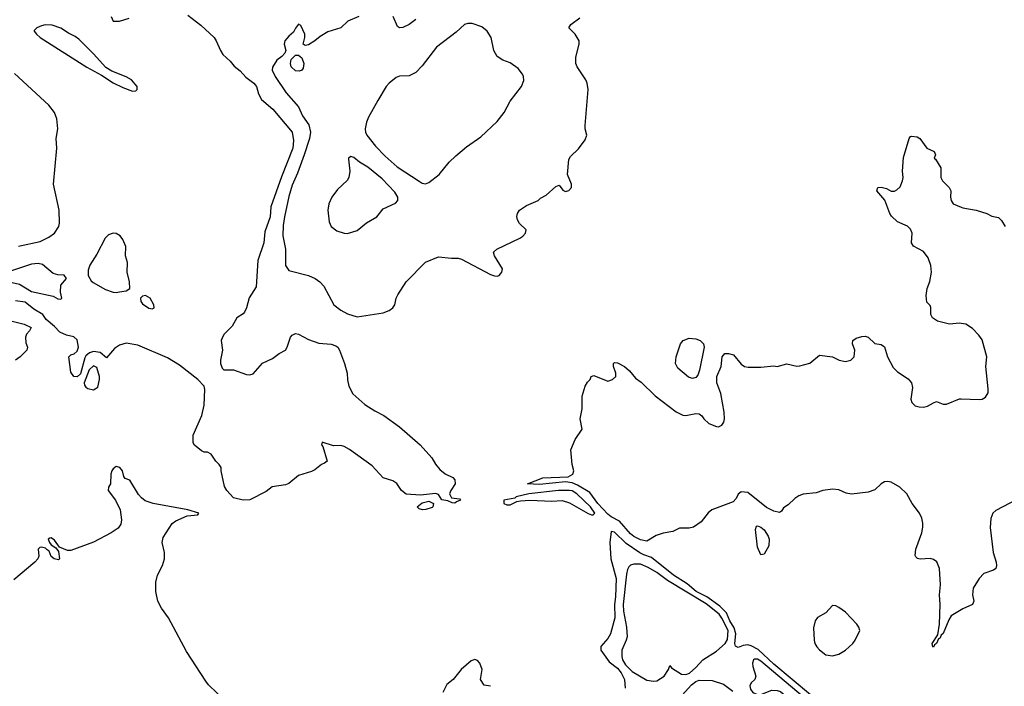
# Model space of a CAD drawing. Header units: inches. Extents: x 1449094 to 1618372, y 389908 to 534307.
# Tile 297 of 494: x 1514216 to 1520266, y 473168 to 477259. Entities that reach past the tile are written whole.
import ezdxf

# ---------------------------------------------------------------- set-up
doc = ezdxf.new("R2010")
doc.units = ezdxf.units.IN
doc.header["$MEASUREMENT"] = 0
doc.layers.add('B5417', color=7, linetype='Continuous')
doc.layers.add('B5427', color=7, linetype='Continuous')

msp = doc.modelspace()

# ---------------------------------------------------------------- linework, layer by layer
at = {"layer": 'B5417', "color": 5}
for points, elevation in [([(1515250, 477287), (1515330, 477226.7), (1515410.6, 477150.6), (1515424.1, 477130), (1515449.2, 477070), (1515465.5, 477045.5), (1515510, 477004.7), (1515535, 476975), (1515570, 476946.5), (1515605.7, 476905.7), (1515655.2, 476870), (1515671.6, 476850), (1515684.4, 476804.4), (1515701.8, 476770), (1515771.1, 476710), (1515890.2, 476570), (1515897.9, 476517.9), (1515893.8, 476470), (1515824.3, 476295.7), (1515760.2, 476110), (1515754.7, 476050), (1515722, 475958), (1515715.6, 475890), (1515678.7, 475781.3), (1515670, 475619.7), (1515626.9, 475553.1), (1515610.1, 475490), (1515596.7, 475463.3), (1515590, 475453.8), (1515551, 475429), (1515521, 475379), (1515473.7, 475330), (1515461.6, 475310), (1515453.4, 475290), (1515462, 475230), (1515450.6, 475170), (1515450.7, 475150), (1515460.7, 475120.7), (1515471, 475111), (1515530, 475110.6), (1515610, 475082.4), (1515630, 475080.4), (1515650, 475085.5), (1515708.5, 475151.5), (1515770, 475179.5), (1515810, 475210.4), (1515849.6, 475230.4), (1515860.7, 475250), (1515880.5, 475310), (1515890, 475323), (1515910, 475333), (1515930, 475328.2), (1515990, 475295.8), (1516054.9, 475274.9), (1516130, 475268.7), (1516158.5, 475258.5), (1516170.4, 475250), (1516180.4, 475230), (1516212, 475150), (1516228.2, 475090), (1516230.3, 475049.7), (1516238.8, 475010), (1516263.8, 474963.8), (1516337.5, 474897.5), (1516398, 474858), (1516452.8, 474830), (1516550, 474760.4), (1516677.7, 474650), (1516748.4, 474570), (1516771, 474531), (1516798.6, 474498.6), (1516831.2, 474471.2), (1516878.2, 474450), (1516890, 474435.2), (1516890.9, 474410), (1516865.2, 474370), (1516858, 474350), (1516870, 474325.5), (1516918.3, 474318.3), (1516923.8, 474310), (1516899.8, 474300.2), (1516890, 474291.1), (1516873, 474293), (1516846, 474306), (1516810, 474312), (1516790, 474344.5), (1516771.7, 474351.7), (1516679.2, 474340.8), (1516590, 474347.5), (1516562.7, 474370), (1516533.6, 474413.6), (1516509.2, 474430), (1516450, 474447.7), (1516381, 474521), (1516242.3, 474622.3), (1516210, 474640.4), (1516190, 474645.1), (1516144.6, 474644.6), (1516074, 474666), (1516071.3, 474650), (1516078.8, 474638.8), (1516106, 474550), (1516090, 474537.2), (1516070, 474529.2), (1516030, 474497.2), (1516010, 474486), (1515930, 474461.2), (1515870, 474413.2), (1515850, 474405.2), (1515767.7, 474392.3), (1515730, 474364), (1515630, 474313.2), (1515590, 474309.3), (1515530, 474323.7), (1515489.5, 474369.5), (1515474.8, 474394.8), (1515454, 474490), (1515454, 474510), (1515442, 474530), (1515422, 474550), (1515392.9, 474592.9), (1515370, 474604), (1515350, 474605.2), (1515332.9, 474612.9), (1515290, 474648.7), (1515283.2, 474663.2), (1515281.3, 474710), (1515334.8, 474830), (1515350, 474894), (1515353.6, 474990), (1515349.7, 475010), (1515311.7, 475050), (1515198.6, 475138.6), (1515123.8, 475183.8), (1514941.7, 475261.7), (1514870, 475274), (1514830, 475261.3), (1514799.5, 475240.5), (1514750, 475184.8), (1514710, 475216.9), (1514670, 475222.1), (1514645.7, 475214.3), (1514623.3, 475196.7), (1514616.3, 475183.7), (1514590, 475086), (1514570, 475067.9), (1514550, 475069.9), (1514530, 475097), (1514518.4, 475190), (1514530, 475203), (1514551.1, 475208.9), (1514570, 475224.9), (1514576.8, 475250), (1514570, 475294.5), (1514550, 475313.3), (1514503.9, 475323.9), (1514462.3, 475342.3), (1514430, 475377.2), (1514380.1, 475420.1), (1514358.3, 475450), (1514303.5, 475483.5), (1514250, 475526.4), (1514190, 475533.5)], 640), ([(1514778.4, 477278.4), (1514790.6, 477250.6), (1514830, 477249.4), (1514890, 477268.1)], 640), ([(1516300.2, 477279.8), (1516233.4, 477250), (1516190, 477208.7), (1516110, 477185.1), (1516062.8, 477157.2), (1516030, 477129.6), (1515990, 477106), (1515970, 477102), (1515958, 477110), (1515968.7, 477150), (1515968.7, 477170), (1515943.1, 477223.1), (1515930, 477232.7), (1515910, 477208), (1515898, 477182), (1515870, 477159), (1515846, 477130), (1515842, 477110), (1515852, 477070), (1515845.4, 477054.6), (1515826.8, 477033.2), (1515796, 477010), (1515770, 476968), (1515767, 476950), (1515785.8, 476910), (1515852.8, 476810), (1515930, 476723.7), (1515953.6, 476670), (1515993.9, 476613.9), (1516004, 476570), (1515997.3, 476530), (1515963.8, 476430), (1515922.8, 476317.2), (1515890, 476242.9), (1515870, 476174.5), (1515843.7, 476050), (1515835.8, 475995.8), (1515833.4, 475933.4), (1515848.7, 475850), (1515850.4, 475750), (1515870, 475720.5), (1515990, 475690.2), (1516031, 475671), (1516060.5, 475650), (1516084.6, 475624.6), (1516145.5, 475510), (1516190, 475476.3), (1516230, 475454.8), (1516290, 475436), (1516370, 475447.7), (1516450, 475460.7), (1516486.3, 475473.7), (1516509.4, 475490.6), (1516521.2, 475510), (1516529.4, 475550), (1516539.3, 475570), (1516590, 475651), (1516710, 475770.8), (1516790, 475804.9), (1516870, 475795.8), (1516910, 475795.8), (1516930, 475790.3), (1517110, 475694.9), (1517133.6, 475686.4), (1517150, 475684.9), (1517162, 475690), (1517179, 475710), (1517182, 475730), (1517133.3, 475810), (1517128.3, 475831.7), (1517147.6, 475850), (1517290, 475917.8), (1517307.6, 475930), (1517323.5, 475950), (1517327.8, 475970), (1517287.7, 476007.7), (1517275.1, 476030), (1517271.3, 476051.3), (1517275.6, 476070), (1517287.4, 476090), (1517330, 476119.5), (1517402, 476150), (1517416, 476164), (1517450, 476182), (1517510, 476236), (1517530, 476244.7), (1517553.4, 476213.4), (1517570, 476204.9), (1517590, 476210.3), (1517606.2, 476230), (1517607.4, 476250), (1517582, 476310), (1517590, 476402), (1517600.5, 476419.5), (1517650, 476467.3), (1517690, 476522), (1517700.5, 476550), (1517689.6, 476590), (1517689.6, 476610), (1517708, 476830), (1517702.4, 476870), (1517694, 476890), (1517641.2, 476970), (1517633.2, 476990), (1517632.7, 477030), (1517652.7, 477110), (1517652.7, 477130), (1517629.5, 477170), (1517589.3, 477210), (1517602.7, 477230), (1517657.2, 477270)], 660), ([(1516650, 477260.9), (1516610, 477229.5), (1516570, 477212.3), (1516550, 477209.4), (1516538.6, 477218.6), (1516510, 477279.3)], 660), ([(1514210, 475869.2), (1514342.9, 475897.1), (1514395.1, 475924.9), (1514430, 475949.5), (1514457.8, 475990), (1514461.7, 476010), (1514459.2, 476090), (1514424.6, 476250), (1514445.1, 476470), (1514439.8, 476530), (1514450.9, 476590), (1514443.9, 476650), (1514429.9, 476690), (1514395.6, 476735.6), (1514185.1, 476930)], 640), ([(1520000, 475395.1), (1519990, 475397), (1519928, 475390), (1519855.3, 475410), (1519824, 475430), (1519814, 475450), (1519813.6, 475493.6), (1519810, 475506), (1519790, 475526), (1519785.8, 475565.8), (1519791.8, 475610), (1519808, 475652), (1519818.4, 475710), (1519813.6, 475750), (1519797.7, 475797.7), (1519770, 475836), (1519707, 475870), (1519695.6, 475890), (1519699.6, 475950), (1519690, 475973.2), (1519670, 475992.7), (1519610, 476019.3), (1519573.1, 476053.1), (1519562, 476070), (1519532.1, 476152.1), (1519482, 476210), (1519488, 476230), (1519509.4, 476230.6), (1519542.5, 476222.5), (1519570, 476206), (1519590, 476206), (1519605.6, 476214.4), (1519625.6, 476234.4), (1519640.9, 476270), (1519643.7, 476290), (1519639.3, 476330), (1519645.4, 476414.6), (1519682, 476530), (1519690, 476542), (1519696.4, 476543.6), (1519730, 476540.7), (1519746, 476530), (1519790, 476471), (1519834, 476450), (1519842, 476430), (1519834, 476410), (1519843.6, 476403.6), (1519874.8, 476350), (1519874.8, 476290), (1519886, 476270), (1519926.8, 476230), (1519937.3, 476210), (1519934.8, 476170), (1519938.8, 476150), (1519950.8, 476130), (1520000, 476108.5)], 640), ([(1514138, 475418), (1514244, 475390), (1514286, 475370), (1514276, 475350), (1514258, 475330), (1514253, 475310), (1514255.2, 475275.2), (1514264, 475250), (1514260.7, 475230), (1514218.9, 475190), (1514190.3, 475170)], 640), ([(1520000, 473636.8), (1519939.9, 473600.1), (1519924.5, 473575.5), (1519890, 473492.3), (1519878.5, 473481.5), (1519870, 473462), (1519861.7, 473458.3), (1519850, 473429.6), (1519836.7, 473423.3), (1519830, 473407.3), (1519826, 473410), (1519822.9, 473430), (1519856.9, 473483.1), (1519868.3, 473550), (1519872.6, 473670), (1519867.7, 473730), (1519873.1, 473790), (1519868.3, 473890), (1519851, 473931), (1519830, 473945.6), (1519810, 473951.5), (1519747.9, 473947.9), (1519731.7, 473951.7), (1519722, 473962), (1519718.4, 473970), (1519722, 474010), (1519758, 474110), (1519765.3, 474145.3), (1519765.7, 474170), (1519759.5, 474199.5), (1519744.7, 474230), (1519699.7, 474290), (1519667.8, 474350), (1519623.6, 474390), (1519570, 474420.9), (1519550, 474425.1), (1519530, 474423.1), (1519510, 474411.1), (1519470, 474374), (1519430, 474358.8), (1519327, 474347), (1519293.5, 474353.5), (1519250, 474373.5), (1519210, 474377.3), (1519150.2, 474369.8), (1519110, 474354.7), (1519030, 474347), (1519002.8, 474337.2), (1518978.8, 474321.2), (1518937.5, 474282.5), (1518910, 474264), (1518897.3, 474242.7), (1518885.2, 474234.8), (1518850, 474242), (1518805, 474265), (1518690, 474357), (1518650, 474362), (1518630, 474348), (1518618.5, 474321.5), (1518600.4, 474299.6), (1518468, 474250), (1518446.6, 474233.4), (1518402.6, 474177.4), (1518355.8, 474144.2), (1518330, 474138.4), (1518270, 474138.4), (1518230, 474118), (1518170, 474107), (1518127.1, 474092.9), (1518070, 474058), (1518030, 474067.5), (1517990, 474087.8), (1517970, 474103.4), (1517901.9, 474181.9), (1517850, 474207.2), (1517830, 474225.4), (1517768, 474290), (1517718.3, 474358.3), (1517642.7, 474402.7), (1517610, 474416.3), (1517570, 474422.5), (1517410, 474405.8), (1517336, 474410), (1517430, 474446.7), (1517585.9, 474454.1), (1517615.1, 474470), (1517621.6, 474490), (1517609.7, 474529.7), (1517601.5, 474618.5), (1517630, 474682), (1517672.9, 474747.1), (1517660.7, 474810), (1517671.5, 474870), (1517671.5, 474948.5), (1517689.6, 475010.4), (1517704.5, 475035.5), (1517722, 475050), (1517728, 475070), (1517744.5, 475075.5), (1517830, 475041), (1517858, 475050), (1517878, 475070), (1517879, 475090), (1517863.7, 475130), (1517864, 475150), (1517870, 475156), (1517890, 475153.4), (1517931.3, 475130), (1517963.6, 475103.6), (1517999.5, 475059.5), (1518034, 475034), (1518120.3, 474950), (1518250, 474852), (1518290, 474832.7), (1518309.5, 474830.5), (1518370, 474842), (1518390, 474841), (1518407.7, 474827.7), (1518418.8, 474810), (1518450, 474780.7), (1518498, 474762), (1518510, 474761), (1518530, 474771), (1518542.7, 474790), (1518546.6, 474810), (1518545.1, 474850), (1518524.1, 474964.1), (1518499, 475030), (1518499, 475070), (1518526, 475130), (1518533.2, 475190), (1518548.7, 475210), (1518570.5, 475210.5), (1518602, 475202), (1518650, 475146), (1518670, 475131), (1518692.9, 475127.1), (1518770, 475127.3), (1518850, 475134.8), (1518870, 475131.3), (1518930, 475146.8), (1518990, 475133.4), (1519010, 475134), (1519070, 475151.3), (1519130, 475201), (1519210, 475191), (1519252, 475170), (1519290, 475162), (1519322, 475170), (1519342.7, 475190), (1519347, 475230), (1519333.2, 475270), (1519335.3, 475290), (1519356, 475304), (1519390, 475314.8), (1519410, 475316.3), (1519430, 475310.6), (1519470, 475271), (1519510, 475266.8), (1519530, 475251), (1519548.2, 475190), (1519583.7, 475123.7), (1519610, 475097.1), (1519674.4, 475054.4), (1519695.5, 475030), (1519702, 475002), (1519690.4, 474930), (1519697.1, 474910), (1519718.8, 474890), (1519742.3, 474882.3), (1519770, 474881.7), (1519793.4, 474886.6), (1519830, 474908.7), (1519850, 474915.3), (1519890, 474900.3), (1519910, 474899.5), (1519990, 474932.7), (1520000, 474932.4)], 640), ([(1515478.5, 473078.5), (1515377.4, 473177.4), (1515360, 473200), (1515241.6, 473381.6), (1515130, 473587.4), (1515088.1, 473648.1), (1515065.5, 473690), (1515053.5, 473750), (1515052.6, 473807.4), (1515063.2, 473850), (1515094.6, 473910), (1515106, 473950), (1515106.3, 473990), (1515091.6, 474050), (1515098, 474082), (1515153, 474167), (1515176.3, 474183.7), (1515245.8, 474214.2), (1515310, 474220.7), (1515318, 474230), (1515250, 474250.8), (1515036, 474290), (1514986.5, 474306.5), (1514964, 474324), (1514945.7, 474345.7), (1514892.7, 474432.7), (1514863.7, 474443.7), (1514855.5, 474455.5), (1514847.3, 474490), (1514832.1, 474510), (1514810, 474516.8), (1514790, 474503.5), (1514781.6, 474490), (1514775.8, 474470), (1514773.4, 474410), (1514762.8, 474390), (1514761, 474370), (1514806, 474310), (1514834.8, 474250), (1514842.8, 474190), (1514837.3, 474162.7), (1514821.4, 474138.6), (1514778, 474110), (1514670, 474053.2), (1514530, 474001.2), (1514510, 474001.2), (1514460.9, 474020.9), (1514430, 474064), (1514410, 474079), (1514402, 474078), (1514392, 474070), (1514398.8, 474050), (1514410, 474036), (1514438, 474018), (1514454.4, 473994.4), (1514462, 473950), (1514455.3, 473944.7), (1514428.7, 473950), (1514410, 473964), (1514396.6, 473996.6), (1514386.3, 474006.3), (1514375.1, 474015.1), (1514350, 474022), (1514339.6, 474020.4), (1514330.7, 474009.3), (1514333.3, 473966.7), (1514327.2, 473950), (1514310.3, 473930), (1514179.6, 473820.4)], 660), ([(1519074.8, 473114.8), (1518850, 473303), (1518753.1, 473393.1), (1518710, 473417), (1518690, 473421.8), (1518660.8, 473419.2), (1518630, 473406), (1518614.9, 473414.9), (1518610.6, 473430.6), (1518616.1, 473490), (1518606.5, 473526.5), (1518578.7, 473570), (1518558.9, 473618.9), (1518518.9, 473658.9), (1518437.4, 473717.4), (1518373.5, 473750), (1518317.7, 473797.7), (1518232.7, 473850), (1518099, 473959), (1518050, 473975), (1518027.2, 473987.2), (1517943.4, 474043.4), (1517870, 474113.2), (1517850, 474117), (1517842.8, 474050), (1517849.1, 473950), (1517880.9, 473830), (1517877.9, 473717.9), (1517871.5, 473670), (1517872.8, 473587.2), (1517845.8, 473490), (1517830, 473462), (1517786.9, 473413.1), (1517786, 473390), (1517837.2, 473317.2), (1517890, 473278.7), (1517912.7, 473250), (1517931.3, 473210), (1517935.6, 473155.6)], 660), ([(1517110, 473167.8), (1517070, 473174), (1517048.4, 473210), (1517058.3, 473270), (1517043.6, 473310), (1517030, 473326.8), (1517012.8, 473332.8), (1516990, 473323.2), (1516929.5, 473270.5), (1516879.2, 473210), (1516841.3, 473178.7), (1516816.9, 473130)], 660), ([(1518286.2, 473113.8), (1518343.8, 473176.2), (1518370, 473198.1), (1518390, 473205.5), (1518470, 473203.2), (1518541.4, 473181.4), (1518597.3, 473137.3)], 660)]:
    msp.add_lwpolyline(points, dxfattribs=dict(at, elevation=elevation))
for points, elevation in [([(1514372.8, 477227.2), (1514350, 477222.7), (1514322, 477210), (1514306, 477194), (1514304.7, 477190), (1514319.3, 477170), (1514342, 477150), (1514630, 476967.8), (1514719, 476919), (1514790, 476872.8), (1514850, 476843), (1514910, 476820.7), (1514930, 476822.8), (1514938.5, 476830), (1514937.4, 476850), (1514902.5, 476890), (1514870, 476908.4), (1514783.1, 476943.1), (1514745.5, 476965.5), (1514670, 477050.8), (1514580, 477140), (1514557.3, 477157.3), (1514516.3, 477176.3), (1514470, 477207.9), (1514415.1, 477224.9)], 640), ([(1516970, 477237), (1516950, 477229.5), (1516897.5, 477182.5), (1516776.9, 477090), (1516690, 476975.8), (1516650, 476934.7), (1516610, 476914.7), (1516550, 476913.6), (1516530, 476905.1), (1516485.5, 476870), (1516468.2, 476850), (1516416.1, 476763.9), (1516359.2, 476660.8), (1516347.7, 476630), (1516338.2, 476590), (1516340.2, 476570), (1516348.6, 476550), (1516402.3, 476482.3), (1516462.5, 476422.5), (1516536.3, 476356.3), (1516670, 476268.3), (1516690, 476256.5), (1516710, 476252.6), (1516730, 476260.2), (1516792.6, 476310), (1516854.2, 476385.8), (1516896.3, 476423.7), (1516961.5, 476478.5), (1517050, 476541.2), (1517150, 476634.7), (1517193.6, 476690), (1517230, 476758.7), (1517300.4, 476850), (1517314.1, 476885.9), (1517312.6, 476910), (1517305.7, 476925.7), (1517279.6, 476959.6), (1517230, 476994), (1517185.2, 477010), (1517150, 477033.2), (1517129.6, 477070), (1517112.7, 477150), (1517089.4, 477189.4), (1517055.1, 477215.1), (1516996.6, 477236.6)], 680), ([(1515936.5, 476943.5), (1515910, 476946), (1515884.2, 476970), (1515880.9, 476990), (1515884, 477016), (1515910, 477042), (1515930, 477042), (1515950, 477024.7), (1515961.6, 476990), (1515958.8, 476961.2), (1515950, 476949.2)], 660), ([(1516250, 476419.7), (1516237.1, 476410), (1516236.1, 476403.9), (1516244.6, 476330), (1516238.7, 476290), (1516227.9, 476272.1), (1516170, 476216.2), (1516134, 476170), (1516116, 476130), (1516109.1, 476090), (1516117.7, 476017.7), (1516130.4, 475990), (1516164.4, 475964.4), (1516210, 475948.4), (1516230, 475946.4), (1516290, 475966.4), (1516347.6, 476012.4), (1516410, 476050.4), (1516450, 476098), (1516525.9, 476134.1), (1516539.8, 476150), (1516539.8, 476170), (1516521.7, 476201.7), (1516443, 476283), (1516355.1, 476355.1), (1516305.1, 476385.1), (1516270, 476414.2)], 680), ([(1514790, 475948.7), (1514761.3, 475938.7), (1514741.5, 475918.5), (1514690, 475819.8), (1514646.7, 475753.3), (1514637.5, 475722.5), (1514637.6, 475690), (1514656.4, 475656.4), (1514667.2, 475647.2), (1514743.6, 475603.6), (1514790, 475586.1), (1514810, 475584.1), (1514830, 475589.5), (1514870, 475596.1), (1514892.6, 475610), (1514891.1, 475650), (1514876.5, 475710), (1514878.3, 475770), (1514866.1, 475810), (1514867.8, 475867.8), (1514849.8, 475910), (1514833.2, 475933.2), (1514810, 475947.1)], 640), ([(1514330, 475763), (1514290, 475758.1), (1514148.1, 475711.9), (1514128.3, 475691.7), (1514130.2, 475670), (1514150.9, 475650.9), (1514216.3, 475636.3), (1514290, 475591.9), (1514422.7, 475562.7), (1514450, 475546.7), (1514470, 475544.9), (1514476, 475550), (1514467.2, 475587.2), (1514469.5, 475630.5), (1514504, 475670), (1514490, 475691.5), (1514450, 475694), (1514422.4, 475702.4), (1514356.7, 475756.7)], 640), ([(1514990, 475567.3), (1514970, 475562), (1514959.6, 475550), (1514961.2, 475530), (1514970, 475515.3), (1515010, 475488.6), (1515030, 475484.4), (1515042, 475490), (1515040.4, 475510), (1515017.3, 475550)], 640), ([(1518350, 475057.3), (1518325.1, 475065.1), (1518260.4, 475120.4), (1518245.3, 475150), (1518249.8, 475190), (1518276.5, 475270), (1518292.6, 475290), (1518330, 475304.6), (1518370, 475299.8), (1518397, 475290), (1518417.3, 475270), (1518421.8, 475250), (1518392.4, 475107.6), (1518381.8, 475078.2), (1518370, 475063.6)], 640), ([(1514670, 475135.7), (1514643.7, 475110), (1514613.2, 475030), (1514615.4, 475015.4), (1514623.4, 475003.4), (1514635.9, 474995.9), (1514670, 474987.5), (1514695.8, 475004.2), (1514707.5, 475050), (1514706.2, 475070), (1514690, 475124.7)], 660), ([(1517595.1, 474370), (1517526.8, 474370), (1517344, 474350), (1517266, 474330), (1517257.5, 474322.5), (1517191.5, 474310), (1517191.6, 474290), (1517210, 474282.1), (1517230, 474281.2), (1517270, 474302.7), (1517293.2, 474306.8), (1517349.8, 474310.2), (1517485.1, 474305.1), (1517550, 474307.9), (1517594.5, 474294.5), (1517710, 474227.6), (1517730, 474220.5), (1517738.9, 474221.1), (1517749.7, 474230), (1517723.2, 474270), (1517638.8, 474350), (1517610, 474367.2)], 660), ([(1516691, 474251), (1516670, 474256.3), (1516658.3, 474270), (1516690, 474293.2), (1516730, 474304.7), (1516758.4, 474290), (1516755.6, 474270), (1516750, 474265.3), (1516712.5, 474252.5)], 640), ([(1518770, 473974), (1518750, 474022), (1518736.4, 474130), (1518743.7, 474150), (1518750, 474153.7), (1518770, 474145.2), (1518790, 474128.9), (1518815.2, 474090), (1518820.9, 474070), (1518819.3, 474030), (1518790, 473979)], 640), ([(1517990, 473917.8), (1517970, 473910.4), (1517959.4, 473900.6), (1517950, 473885.5), (1517943.8, 473856.2), (1517923.1, 473670), (1517925.6, 473630), (1517944.5, 473530), (1517947.9, 473472.1), (1517943, 473450), (1517916.6, 473390), (1517914.9, 473350), (1517920.6, 473330), (1517939.2, 473299.2), (1517979, 473259), (1518070, 473205.8), (1518110, 473198.5), (1518130, 473202.2), (1518175.7, 473230), (1518202.7, 473270), (1518210, 473295.8), (1518221.5, 473281.5), (1518283.1, 473243.1), (1518310, 473240.6), (1518331, 473249), (1518370, 473282.4), (1518414.2, 473330), (1518496.7, 473383.3), (1518550, 473431.1), (1518564.2, 473455.8), (1518568.3, 473510), (1518530, 473587), (1518513.7, 473610), (1518433.9, 473673.9), (1518197, 473817), (1518130, 473866.2), (1518077.9, 473897.9), (1518030, 473916.8)], 680), ([(1519210, 473664.5), (1519170, 473619.5), (1519118.8, 473590), (1519104, 473570), (1519093.2, 473526.8), (1519098, 473450), (1519102, 473430), (1519114, 473410), (1519130, 473390.8), (1519170, 473362), (1519210, 473355.5), (1519250, 473365.5), (1519290, 473390.6), (1519335.1, 473430), (1519349.5, 473450), (1519377.4, 473510), (1519371.7, 473530), (1519359, 473550), (1519290, 473622.9), (1519250, 473652.2), (1519230, 473662.6)], 660), ([(1518750, 473334.8), (1518730, 473334.1), (1518725.5, 473330), (1518719, 473310), (1518721.5, 473290), (1518739.6, 473230), (1518732.4, 473210), (1518710, 473189.5), (1518702.6, 473170), (1518705.7, 473150), (1518719.7, 473130), (1518750, 473118.4), (1518770, 473118.3), (1518836.9, 473143.1), (1518870, 473143), (1518890, 473136), (1519010, 473033.5), (1519070, 472990.6), (1519090, 472981.1), (1519110, 472981.3), (1519113.7, 472990), (1519105.2, 473010), (1519030, 473103.8), (1518770, 473322.9)], 680)]:
    msp.add_lwpolyline(points, close=True, dxfattribs=dict(at, elevation=elevation))
at = {"layer": 'B5427', "color": 5, "elevation": 640}
for points in [[(1520000, 476108.5), (1520010, 476104.2), (1520092, 476090), (1520158, 476070), (1520190, 476054), (1520230, 476044.7), (1520247.7, 476027.7), (1520270.7, 475990)], [(1520000, 474932.4), (1520111.4, 474928.6), (1520130, 474930.6), (1520150, 474942.8), (1520166, 474970), (1520167.2, 474992.8), (1520152.3, 475130), (1520157.6, 475190), (1520130, 475294), (1520110, 475323.6), (1520070, 475364.5), (1520030, 475389.6), (1520000, 475395.1)], [(1520390, 474338), (1520212.8, 474247.2), (1520194.8, 474230), (1520182.8, 474197.2), (1520178, 474142), (1520197.1, 473990), (1520215.8, 473930), (1520217.6, 473910), (1520212.7, 473890), (1520199.5, 473880.5), (1520140.7, 473859.3), (1520110.3, 473829.7), (1520074.9, 473770), (1520070.4, 473730), (1520078, 473690), (1520070.8, 473670), (1520010, 473642.9), (1520000, 473636.8)]]:
    msp.add_lwpolyline(points, dxfattribs=at)

doc.saveas('drawing.dxf')
